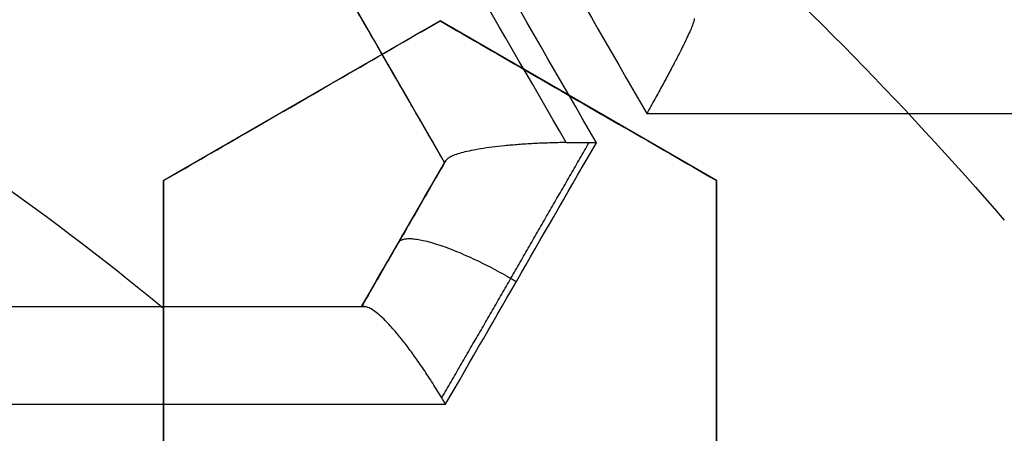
# Model space of a CAD drawing. Header units: centimetres. Extents: x -10 to 8.9, y -29.1 to -8.
# Tile 676 of 1035: x -6.404 to -6.3185, y -28.0234 to -27.9875. Entities that reach past the tile are written whole.
import ezdxf

# ---------------------------------------------------------------- set-up
doc = ezdxf.new("R2010")
doc.units = ezdxf.units.CM
doc.layers.add('Default', color=7, linetype='Continuous', true_color=0x000000)

msp = doc.modelspace()

# ---------------------------------------------------------------- linework, layer by layer
at = {"layer": 'Default'}
for p, q in [((-6.367099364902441, -27.99992408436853, -1.182769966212), (-6.399349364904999, -27.94406544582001, -1.182769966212)), ((-6.3675, -27.98762762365, 0.25319198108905), (-6.391499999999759, -28.00148403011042, 0.25319198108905)), ((-6.343500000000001, -28.00148403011, 0.24737258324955), (-6.36749999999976, -27.98762762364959, 0.24737258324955)), ((-6.379499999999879, -27.99455582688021, 0.2266041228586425), (-6.379499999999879, -27.99455582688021, 0.2798130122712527)), ((-6.35549999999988, -27.99455582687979, 0.220884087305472), (-6.35549999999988, -27.99455582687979, 0.2740929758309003)), ((-6.374316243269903, -28.01242408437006, -1.1852871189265), (-6.367099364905, -27.99992408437, -1.1852871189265)), ((-6.391500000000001, -28.00148403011, 0.26176733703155), (-6.391500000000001, -28.02919684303, 0.26176733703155)), ((-6.343500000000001, -28.02919684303, 0.24967041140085), (-6.343500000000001, -28.00148403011, 0.24967041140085)), ((-6.370664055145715, -28.00609830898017, -1.303947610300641), (-6.370664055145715, -28.00609830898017, -1.065)), ((-6.488882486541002, -28.01242408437, -1.1921608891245), (-6.37431624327, -28.01242408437, -1.1921608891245)), ((-6.391500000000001, -28.01534043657, 0.2352211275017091), (-6.391500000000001, -28.01534043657, 0.288430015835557)), ((-6.343500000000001, -28.01534043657, 0.2231336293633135), (-6.343500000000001, -28.01534043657, 0.2763425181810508))]:
    msp.add_line(p, q, dxfattribs=at)
at = {"layer": 'Default', "extrusion": (0, 0, -1)}
for centre, radius, start, end in [((6.550000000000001, -28.205, -0.45), 0.9, 90, 270), ((6.550000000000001, -28.205, 0.3399975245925), 0.8999999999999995, 90, 270), ((6.550000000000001, -28.205, 1.15), 0.8550000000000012, 90, 270), ((6.550000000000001, -28.205, 0.82), 0.8250000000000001, 0, 180), ((6.550000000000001, -28.205, 1.03), 0.82, 0, 180), ((6.550000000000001, -28.205, 1.005), 0.795, 0, 180), ((6.550000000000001, -28.205, 1.005), 0.7825000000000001, 0, 180), ((6.550000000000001, -28.205, 0.5348786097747), 0.7584500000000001, 90, 180), ((6.550000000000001, -28.205, 0.895), 0.7575000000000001, 0, 180), ((6.550000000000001, -28.205, -0.2075), 0.75, 0, 180), ((6.550000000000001, -28.205, -0.2075), 0.7025000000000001, 0, 180), ((6.550000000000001, -28.205, -0.1825), 0.6775000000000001, 0, 180), ((6.550000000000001, -28.205, -0.1725), 0.6774999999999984, 0, 180), ((6.550000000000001, -28.205, -0.2), 0.6725, 0, 180), ((6.550000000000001, -28.205, -0.1625), 0.6725, 0, 180), ((6.550000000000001, -28.205, -0.2), 0.6367740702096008, 0, 180), ((6.550000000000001, -28.205, -0.1809807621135), 0.6125, 0, 180), ((6.550000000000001, -28.205, -0.195), 0.6075000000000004, 0, 180), ((6.550000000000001, -28.205, -0.1625), 0.6075, 0, 180), ((6.550000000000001, -28.205, 1.24), 0.6075, 0, 180), ((6.550000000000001, -28.205, 1.220980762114), 0.6075, 0, 180), ((6.550000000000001, -28.205, -0.4), 0.5999999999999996, 90, 270), ((6.550000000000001, -28.205, -0.18660444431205), 0.5500000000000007, 0, 180), ((6.550000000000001, -28.205, -0.2670254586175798), 0.3059784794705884, 123.7515214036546, 139.1643482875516), ((6.550000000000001, -28.205, -0.2344415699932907), 0.2493117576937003, 110.5247689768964, 129.4752310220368)]:
    msp.add_arc(centre, radius, start, end, dxfattribs=at)
at = {"layer": 'Default'}
for centre, radius, start, end in [((-6.550000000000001, -28.205, -0.82), 0.8349999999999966, 270, 90), ((-6.550000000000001, -28.205, -1.13), 0.8349999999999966, 270, 90), ((-6.550000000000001, -28.205, -0.9750000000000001), 0.8350000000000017, 270, 90), ((-6.550000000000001, -28.205, -0.845), 0.8250000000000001, 0, 180), ((-6.550000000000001, -28.205, -0.8325), 0.8249999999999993, 0, 180), ((-6.550000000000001, -28.205, -0.87), 0.8, 0, 180), ((-6.550000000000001, -28.205, -0.87), 0.7825000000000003, 0, 180), ((-6.550000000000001, -28.205, 0.35), 0.775, 270, 90), ((-6.550000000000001, -28.205, -0.1486250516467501), 0.7749999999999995, 270, 90), ((-6.550000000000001, -28.205, -0.9800000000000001), 0.7575000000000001, 0, 180), ((-6.550000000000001, -28.205, -0.9375), 0.7575000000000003, 0, 180), ((-6.550000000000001, -28.205, -0.53), 0.75, 0, 180), ((-6.550000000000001, -28.205, -0.1612499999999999), 0.75, 0, 74.77009621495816), ((-6.550000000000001, -28.205, 0.1625), 0.6775000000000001, 0, 180), ((-6.550000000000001, -28.205, 0.18125), 0.6724999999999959, 0, 180), ((-6.550000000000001, -28.205, -1.21), 0.67, 0, 180), ((-6.550000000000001, -28.205, -1.24), 0.6400000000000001, 0, 180), ((-6.549999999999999, -28.205, 0.2), 0.6367740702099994, 0, 180), ((-6.550000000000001, -28.205, 0.1625), 0.6231698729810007, 0, 180), ((-6.550000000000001, -28.205, 0.17875), 0.6074999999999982, 0, 180), ((-6.550000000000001, -28.205, -1.230490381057), 0.6074999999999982, 0, 180), ((-6.550000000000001, -28.205, 0.45), 0.6000000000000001, 270, 90), ((-6.550000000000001, -28.205, 0.35), 0.6000000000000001, 270, 90), ((-6.550000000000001, -28.205, 0.195), 0.55, 0, 180), ((-6.550000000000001, -28.205, 0.1782088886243), 0.55, 0, 180)]:
    msp.add_arc(centre, radius, start, end, dxfattribs=at)
at = {"layer": 'Default', "extrusion": (-0.8660254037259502, -0.5000000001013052, 1.001897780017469e-09)}
msp.add_arc((21.15124651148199, -0.1450000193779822, 19.49671306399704), 1.16729391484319, 262.2337538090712, 266.0183891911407, dxfattribs=at)
at = {"layer": 'Default', "extrusion": (0.8660254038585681, 0.499999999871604, 9.432287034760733e-10)}
msp.add_arc((-21.15124651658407, -0.144999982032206, -19.50175507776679), 1.168484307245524, 273.9775480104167, 277.7582855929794, dxfattribs=at)
at = {"layer": 'Default', "extrusion": (0.8660252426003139, 0.5000002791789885, 3.312371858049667e-08)}
msp.add_arc((-21.15124016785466, -0.1449990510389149, -19.50403864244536), 1.168747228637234, 274.0418733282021, 277.6914964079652, dxfattribs=at)
at = {"layer": 'Default', "extrusion": (0.8660254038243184, 0.4999999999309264, 3.308344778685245e-10)}
msp.add_arc((-21.15124651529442, -0.1449999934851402, -19.51403183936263), 1.158746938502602, 274.2637666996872, 277.4702672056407, dxfattribs=at)
at = {"layer": 'Default', "extrusion": (0.8660254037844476, 0.4999999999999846, 0)}
msp.add_arc((-21.15124651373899, -0.145, -19.51403184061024), 1.158746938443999, 274.2637666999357, 275.3930190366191, dxfattribs=at)
at = {"layer": 'Default', "extrusion": (0, -1, 0)}
for centre, radius, start, end in [((-6.54999999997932, -0.1450000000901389, 27.99567974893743), 1.181602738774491, 279.7669417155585, 283.5645646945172), ((-6.548117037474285, -0.1449473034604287, 28.01242408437), 1.175682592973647, 272.8877720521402, 278.5136046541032), ((-6.550000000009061, -0.1449999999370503, 28.02088983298), 1.185792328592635, 272.6976113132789, 278.876902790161)]:
    msp.add_arc(centre, radius, start, end, dxfattribs=at)
at = {"layer": 'Default', "extrusion": (0.866025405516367, -0.4999999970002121, -1.538362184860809e-08)}
msp.add_arc((-27.70124654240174, -0.1449998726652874, 8.496445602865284), 1.198160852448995, 282.0891616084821, 283.3736015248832, dxfattribs=at)
at = {"layer": 'Default', "extrusion": (0.8660254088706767, -0.4999999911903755, -4.487850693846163e-08)}
msp.add_arc((-27.70124659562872, -0.1449996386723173, 8.485892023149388), 1.18817616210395, 282.3740364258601, 283.09626602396, dxfattribs=at)
at = {"layer": 'Default'}
for points, degree in [([(-6.550000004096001, -27.30500495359, -1.129995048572), (-6.537465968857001, -27.30500495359, -1.129995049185), (-6.512386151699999, -27.30552127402, -1.129973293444), (-6.474783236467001, -27.3078854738, -1.129982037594), (-6.437304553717, -27.31181799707, -1.129979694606), (-6.399970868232, -27.3173257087, -1.129980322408), (-6.362926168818, -27.32438806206, -1.129980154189), (-6.326197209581, -27.3329983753, -1.129980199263), (-6.289861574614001, -27.34314050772, -1.129980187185), (-6.254013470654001, -27.35478489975, -1.129980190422), (-6.218660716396, -27.36792869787, -1.129980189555), (-6.183898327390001, -27.38253814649, -1.129980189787), (-6.149770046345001, -27.39859430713, -1.129980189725), (-6.116350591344, -27.41606289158, -1.129980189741), (-6.083707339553, -27.43490588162, -1.129980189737), (-6.051859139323, -27.45511347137, -1.129980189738), (-6.020892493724, -27.47663251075, -1.129980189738), (-5.990848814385, -27.49943348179, -1.129980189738), (-5.961791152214, -27.52346942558, -1.129980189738), (-5.933780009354, -27.54868705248, -1.129980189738), (-5.906829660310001, -27.5750745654, -1.129980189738), (-5.881013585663, -27.60256235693, -1.129980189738), (-5.856368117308, -27.63111066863, -1.129980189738), (-5.832942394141, -27.66066372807, -1.129980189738), (-5.810787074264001, -27.69115373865, -1.129980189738), (-5.789912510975, -27.72256746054, -1.129980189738), (-5.770375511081, -27.75482271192, -1.129980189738), (-5.752204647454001, -27.78787084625, -1.129980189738), (-5.735435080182, -27.8216495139, -1.129980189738), (-5.720103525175, -27.8560794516, -1.129980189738), (-5.706216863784, -27.89114626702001, -1.129980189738), (-5.693813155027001, -27.92675906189, -1.129980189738), (-5.682910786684, -27.96286272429, -1.129980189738), (-5.673530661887, -27.99939085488, -1.129980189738), (-5.665692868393, -28.03625586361, -1.129980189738), (-5.659400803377, -28.07344306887, -1.129980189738), (-5.654672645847, -28.11085723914, -1.129980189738), (-5.651515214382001, -28.14843802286, -1.129980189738), (-5.649934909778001, -28.18611932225, -1.129980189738), (-5.649933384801, -28.22380820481, -1.129980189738), (-5.65151069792, -28.26149020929, -1.129980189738), (-5.654665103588, -28.29907102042, -1.129980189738), (-5.659390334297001, -28.33648606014, -1.129980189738), (-5.665679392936, -28.37367347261, -1.129980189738), (-5.673514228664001, -28.41053911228, -1.129980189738), (-5.68289159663, -28.447068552, -1.129980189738), (-5.693791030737, -28.48317285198, -1.129980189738), (-5.706192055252, -28.51878703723, -1.129980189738), (-5.720075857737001, -28.5538547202, -1.129980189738), (-5.735404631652, -28.58828579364, -1.129980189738), (-5.752171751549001, -28.62206623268, -1.129980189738), (-5.770339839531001, -28.65511550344, -1.129980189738), (-5.78987442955, -28.68737253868, -1.129980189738), (-5.810746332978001, -28.71878763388, -1.129980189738), (-5.832899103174, -28.74927924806, -1.129980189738), (-5.85632282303, -28.77883458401, -1.129980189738), (-5.880965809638, -28.80738458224, -1.129980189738), (-5.906779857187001, -28.83487458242, -1.129980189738), (-5.933727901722, -28.86126400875, -1.129980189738), (-5.961736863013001, -28.88648372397, -1.129980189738), (-5.990793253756, -28.9105224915, -1.129980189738), (-6.020835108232, -28.93332580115, -1.129980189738), (-6.051800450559, -28.95484754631, -1.129980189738), (-6.083647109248, -28.97505764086, -1.129980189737), (-6.116288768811, -28.99390313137, -1.129980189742), (-6.149707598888, -29.01137470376, -1.129980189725), (-6.183834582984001, -29.02743347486, -1.129980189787), (-6.218595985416, -29.04204567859, -1.129980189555), (-6.253947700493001, -29.05519220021, -1.129980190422), (-6.289795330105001, -29.06683951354, -1.129980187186), (-6.326131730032, -29.07698483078, -1.129980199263), (-6.36285948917, -29.08559773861, -1.12998015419), (-6.399900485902, -29.09266234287, -1.129980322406), (-6.437231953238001, -29.0981728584, -1.129979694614), (-6.47471667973, -29.10210911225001, -1.129982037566), (-6.512339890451, -29.1044772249, -1.129973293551), (-6.537448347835, -29.10499504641, -1.129995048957), (-6.549999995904, -29.10499504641, -1.129995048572)], 3), ([(-6.550000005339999, -27.32500645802, -1.149993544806), (-6.537651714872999, -27.32500645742, -1.149993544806), (-6.512986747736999, -27.32554459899, -1.150002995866), (-6.476051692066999, -27.32787036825, -1.14999919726), (-6.439276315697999, -27.33175223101, -1.150000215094), (-6.402654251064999, -27.33717969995, -1.149999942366), (-6.366301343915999, -27.34414129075, -1.150000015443), (-6.330232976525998, -27.35263500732, -1.149999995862), (-6.294592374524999, -27.36262965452, -1.150000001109), (-6.259531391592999, -27.37406902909, -1.149999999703), (-6.225026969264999, -27.3869473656, -1.15000000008), (-6.191106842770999, -27.40125022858, -1.149999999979), (-6.157777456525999, -27.41697696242, -1.150000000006), (-6.125134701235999, -27.43408646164, -1.149999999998), (-6.093256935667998, -27.45253472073, -1.15), (-6.062162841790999, -27.47231088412, -1.15), (-6.031930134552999, -27.49336665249, -1.15), (-6.002594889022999, -27.51567691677, -1.15), (-5.974227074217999, -27.53918966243, -1.15), (-5.946891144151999, -27.56384678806, -1.15), (-5.920598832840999, -27.58963664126, -1.15), (-5.895416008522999, -27.61649551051, -1.15), (-5.871372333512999, -27.64439091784, -1.15), (-5.848517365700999, -27.67326728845, -1.15), (-5.826900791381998, -27.7030584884, -1.15), (-5.806533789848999, -27.73375047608, -1.15), (-5.787472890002, -27.76526110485, -1.15), (-5.76974489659, -27.79754437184, -1.15), (-5.753383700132, -27.83054026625, -1.15), (-5.738424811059, -27.86417236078, -1.15), (-5.724875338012, -27.89842624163, -1.15), (-5.71277321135, -27.93321101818, -1.15), (-5.702135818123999, -27.96847408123, -1.15), (-5.692983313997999, -28.00415159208, -1.15), (-5.68533537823, -28.04015809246, -1.15), (-5.679195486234, -28.07647885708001, -1.15), (-5.674581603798, -28.11301879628, -1.15), (-5.67150000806, -28.14971971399, -1.15), (-5.669956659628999, -28.18652113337, -1.15), (-5.669953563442, -28.22333487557, -1.15), (-5.671491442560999, -28.26014682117, -1.15), (-5.674568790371, -28.29686076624, -1.15), (-5.679179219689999, -28.33341174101, -1.15), (-5.685316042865, -28.36974098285, -1.15), (-5.692961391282, -28.40575529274, -1.15), (-5.702112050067, -28.44144108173, -1.15), (-5.712748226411, -28.47671239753, -1.15), (-5.724850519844, -28.511507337, -1.15), (-5.738400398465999, -28.54576972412, -1.15), (-5.753358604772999, -28.57940639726, -1.15), (-5.769717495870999, -28.61240308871, -1.15), (-5.787441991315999, -28.6446852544, -1.15), (-5.806500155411, -28.6761964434, -1.15), (-5.826864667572, -28.70688945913, -1.15), (-5.848479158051, -28.73668231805, -1.15), (-5.871332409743, -28.76556074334, -1.15), (-5.895372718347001, -28.79345624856, -1.15), (-5.920549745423, -28.82031302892, -1.15), (-5.946837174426, -28.84610244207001, -1.15), (-5.974176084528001, -28.8707665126, -1.15), (-6.002558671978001, -28.89429476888, -1.15), (-6.031913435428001, -28.9166216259, -1.15), (-6.062165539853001, -28.9376912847, -1.15), (-6.093277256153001, -28.95747792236, -1.15), (-6.125171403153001, -28.97593404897, -1.149999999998), (-6.157830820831, -28.99304986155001, -1.150000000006), (-6.191177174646, -29.0087814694, -1.149999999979), (-6.225118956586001, -29.02308952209, -1.15000000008), (-6.25964571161, -29.03597120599, -1.149999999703), (-6.294721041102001, -29.04740944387, -1.150000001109), (-6.330363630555, -29.05739860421, -1.149999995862), (-6.366429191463, -29.06588597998, -1.150000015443), (-6.40278818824, -29.07284313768, -1.149999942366), (-6.439415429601, -29.07826537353, -1.150000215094), (-6.476180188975, -29.08214014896, -1.14999919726), (-6.513077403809, -29.08445837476, -1.150002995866), (-6.537686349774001, -29.08499354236, -1.149993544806), (-6.54999999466, -29.08499354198, -1.149993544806)], 3), ([(-6.549999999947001, -27.42838343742, -0.7616165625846), (-6.538747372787, -27.42824483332, -0.7617551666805), (-6.516204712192, -27.42845367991, -0.7620351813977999), (-6.482313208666, -27.43024072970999, -0.7624632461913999), (-6.448493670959, -27.43350371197, -0.7628974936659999), (-6.414786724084, -27.43824561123, -0.763337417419), (-6.381352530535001, -27.44444544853, -0.7637809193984), (-6.348201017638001, -27.45209983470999, -0.7642278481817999), (-6.315445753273, -27.46118216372, -0.764676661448), (-6.283108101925, -27.47168408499, -0.7651270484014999), (-6.251249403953, -27.48358745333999, -0.7655781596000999), (-6.219910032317, -27.49687984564, -0.766029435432), (-6.189177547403, -27.51152847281, -0.7664796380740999), (-6.159225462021, -27.52744172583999, -0.7669261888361), (-6.130017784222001, -27.54461827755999, -0.7673695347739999), (-6.101215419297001, -27.56329288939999, -0.7678150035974), (-6.073286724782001, -27.58321536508, -0.7682556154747), (-6.047409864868, -27.60344005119, -0.7686723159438), (-6.024707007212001, -27.6227118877, -0.7690451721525), (-6.004504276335, -27.64114310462, -0.7693833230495), (-5.984998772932, -27.66020157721, -0.7697151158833), (-5.965776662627, -27.68034635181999, -0.7700594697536), (-5.947249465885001, -27.70119728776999, -0.7704083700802), (-5.929608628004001, -27.72252886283, -0.7707584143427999), (-5.913139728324, -27.74390244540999, -0.7711027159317), (-5.896745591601, -27.76673460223, -0.7714641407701), (-5.879471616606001, -27.79280128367, -0.7718690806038), (-5.862185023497, -27.82140181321, -0.7723044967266), (-5.845650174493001, -27.85166194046, -0.7727558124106), (-5.830525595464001, -27.88248582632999, -0.7732063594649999), (-5.816816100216, -27.91378163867, -0.7736550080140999), (-5.804432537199, -27.94575507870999, -0.7741047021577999), (-5.793443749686, -27.97826360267, -0.7745533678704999), (-5.783885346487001, -28.01119863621, -0.7749995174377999), (-5.775776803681, -28.04447658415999, -0.7754420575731), (-5.769121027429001, -28.07806966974, -0.7758806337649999), (-5.763924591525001, -28.11195605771, -0.7763150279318), (-5.760204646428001, -28.14606329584, -0.7767440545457), (-5.75797080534, -28.18027120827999, -0.7771671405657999), (-5.757226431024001, -28.21470555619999, -0.7775824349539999), (-5.757979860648, -28.24925848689, -0.7780047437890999), (-5.760231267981, -28.28374168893, -0.7784336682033), (-5.763975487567, -28.31808767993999, -0.7788678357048), (-5.769197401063, -28.35219385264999, -0.7793060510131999), (-5.775894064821, -28.38605939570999, -0.7797482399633), (-5.784064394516, -28.41964983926, -0.7801939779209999), (-5.793686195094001, -28.45285785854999, -0.7806418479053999), (-5.804730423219, -28.48558927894, -0.781090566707), (-5.817164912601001, -28.51776854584, -0.7815390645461), (-5.830995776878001, -28.54941158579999, -0.7819875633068), (-5.846175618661, -28.5804064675, -0.7824344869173), (-5.862691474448, -28.61072888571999, -0.7828794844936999), (-5.880499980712, -28.64029706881, -0.7833213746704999), (-5.899571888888, -28.66906635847, -0.7837594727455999), (-5.91989141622, -28.69700629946, -0.7841934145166), (-5.941356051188, -28.72398166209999, -0.7846208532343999), (-5.963982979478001, -28.75002327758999, -0.7850431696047), (-5.987781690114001, -28.77512537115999, -0.7854569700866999), (-6.012782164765, -28.7993101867, -0.7858765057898), (-6.03884161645, -28.82242111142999, -0.7863039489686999), (-6.065837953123, -28.84435183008, -0.786736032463), (-6.093752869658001, -28.86509285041, -0.7871728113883), (-6.122529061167, -28.88460275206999, -0.7876132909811), (-6.15214747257, -28.90286625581, -0.7880571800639), (-6.18250003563, -28.91981717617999, -0.7885028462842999), (-6.213581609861, -28.93545322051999, -0.7889502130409), (-6.245293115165, -28.94972306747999, -0.7893978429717), (-6.277594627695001, -28.96261096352, -0.7898451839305), (-6.310433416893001, -28.97409375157, -0.790291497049), (-6.343717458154, -28.98414082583, -0.7907355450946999), (-6.377431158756, -28.99274659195, -0.7911771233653), (-6.411455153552, -28.99988067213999, -0.7916146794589), (-6.445763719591, -29.00553981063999, -0.7920479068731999), (-6.480290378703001, -29.00971218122, -0.7924759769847), (-6.515041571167, -29.01239375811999, -0.7928989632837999), (-6.538334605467, -29.01317723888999, -0.7931772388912), (-6.549999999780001, -29.01331529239, -0.7933152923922)], 3), ([(-6.550000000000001, -28.98, -0.6472501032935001), (-6.538733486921, -28.98, -0.6470307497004), (-6.516189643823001, -28.97950872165, -0.6465878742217), (-6.482389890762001, -28.97729300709, -0.6459119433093), (-6.448718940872, -28.97360204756, -0.6452266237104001), (-6.415286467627, -28.96845141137, -0.6445341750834), (-6.382136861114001, -28.9618541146, -0.6438355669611), (-6.349274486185, -28.95380935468, -0.6431308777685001), (-6.316821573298, -28.94434696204, -0.6424227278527), (-6.284787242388, -28.93346993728, -0.6417113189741), (-6.253280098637, -28.92121449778, -0.6409990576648), (-6.222324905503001, -28.90759197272, -0.6402865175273), (-6.191987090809, -28.89262837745, -0.6395751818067), (-6.162348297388, -28.87636610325, -0.6388669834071), (-6.133423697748, -28.85881215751, -0.6381622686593), (-6.1053183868, -28.84003103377, -0.6374636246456), (-6.07803369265, -28.82002363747, -0.6367710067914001), (-6.051669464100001, -28.7988625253, -0.6360872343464), (-6.026237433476, -28.77655854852, -0.6354115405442), (-6.001809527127, -28.75317251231, -0.6347498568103), (-5.978430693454, -28.72875070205, -0.6340883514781), (-5.956125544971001, -28.70331637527, -0.6334126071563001), (-5.934966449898, -28.67695331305, -0.6327288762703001), (-5.914960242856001, -28.6496691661, -0.6320362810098), (-5.896181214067, -28.62156563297, -0.6313376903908), (-5.878632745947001, -28.59264971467, -0.6306331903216), (-5.862367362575, -28.56300470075, -0.6299248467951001), (-5.847408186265, -28.53267528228, -0.629213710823), (-5.833784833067, -28.50171815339, -0.6285011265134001), (-5.821532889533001, -28.47022030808, -0.6277890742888), (-5.8106490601, -28.43816826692, -0.6270772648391), (-5.801170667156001, -28.40565376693, -0.6263677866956), (-5.793124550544, -28.37276766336, -0.6256626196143), (-5.786530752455, -28.33961176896, -0.6249639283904), (-5.78138744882, -28.30619858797, -0.6242718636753), (-5.777701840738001, -28.27254822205, -0.6235871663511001), (-5.775489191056, -28.23876096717, -0.6229108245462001), (-5.774754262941, -28.20494234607, -0.6222489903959), (-5.775493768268, -28.17114853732, -0.6215875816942), (-5.777706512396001, -28.13740264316, -0.6209120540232), (-5.781393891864, -28.10374893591, -0.6202272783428), (-5.786546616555, -28.07029563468, -0.6195343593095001), (-5.793145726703, -28.0371388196, -0.6188356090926), (-5.801183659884, -28.00430073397, -0.6181314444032), (-5.810652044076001, -27.97182316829, -0.6174227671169), (-5.821536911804, -27.93976765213, -0.6167108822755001), (-5.833799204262, -27.90824671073, -0.6159982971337), (-5.847421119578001, -27.87729763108, -0.615285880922), (-5.862376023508, -27.84697847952, -0.6145749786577), (-5.878652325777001, -27.8173156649, -0.613866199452), (-5.896211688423, -27.78838626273, -0.6131613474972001), (-5.914995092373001, -27.76028113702, -0.6124626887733), (-5.934999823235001, -27.73300334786, -0.6117702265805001), (-5.956160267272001, -27.70664206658, -0.6110865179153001), (-5.978475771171, -27.68119987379, -0.6104105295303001), (-6.001860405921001, -27.6567765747, -0.6097489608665), (-6.026289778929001, -27.63339360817, -0.6090872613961), (-6.051718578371, -27.61109628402, -0.6084116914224), (-6.078088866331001, -27.58993391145, -0.6077277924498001), (-6.105377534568, -27.56992754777, -0.6070351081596), (-6.133484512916, -27.55114909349, -0.6063364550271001), (-6.162412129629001, -27.53359698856, -0.6056316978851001), (-6.192055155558, -27.51733618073, -0.6049234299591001), (-6.222391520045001, -27.50237706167, -0.6042121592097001), (-6.253344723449, -27.48875867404, -0.6034996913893), (-6.284863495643, -27.47650207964, -0.6027871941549), (-6.316910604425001, -27.46562484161, -0.6020755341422), (-6.349366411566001, -27.45616608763, -0.6013673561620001), (-6.382222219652, -27.44812703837, -0.6006628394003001), (-6.415376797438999, -27.44153241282, -0.5999641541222), (-6.448824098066, -27.43638416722, -0.5992714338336), (-6.482460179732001, -27.43270175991, -0.5985868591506), (-6.516196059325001, -27.43049163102, -0.5979122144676), (-6.538732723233, -27.43, -0.5974694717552), (-6.550000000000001, -27.43, -0.5972501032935)], 3), ([(-6.367099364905, -27.99992408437, -1.065), (-6.383224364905, -27.971994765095, -1.065), (-6.399349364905, -27.94406544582, -1.065)], 2), ([(-6.345438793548, -27.98744129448, -1.29935766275), (-6.345426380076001, -27.98746279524, -1.299727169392), (-6.345424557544, -27.98754633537, -1.300475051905), (-6.345496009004, -27.98780114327, -1.301614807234), (-6.345642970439, -27.9881839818, -1.302740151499), (-6.345868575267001, -27.98870018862, -1.303850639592), (-6.346175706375, -27.98935268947, -1.304928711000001), (-6.346560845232, -27.99013216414, -1.305946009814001), (-6.3470285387, -27.99104580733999, -1.306897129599), (-6.347570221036, -27.99207489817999, -1.307747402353), (-6.348173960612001, -27.99319622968, -1.308473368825), (-6.348838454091, -27.99440653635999, -1.309066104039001), (-6.349309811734, -27.99525015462, -1.309357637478), (-6.349551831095, -27.99567974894, -1.309476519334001)], 3), ([(-6.391500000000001, -28.00148403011, 0.2312955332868), (-6.38907652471, -28.000084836, 0.2303517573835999), (-6.384067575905, -27.99719291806, 0.2283964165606), (-6.376088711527, -27.99258631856, 0.2252667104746), (-6.370419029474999, -27.9893129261, 0.223032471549), (-6.3675, -27.98762762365, 0.2218795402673)], 3), ([(-6.391500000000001, -28.00148403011, 0.2845044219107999), (-6.389078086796, -28.00008573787, 0.283561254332), (-6.384071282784, -27.99719505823, 0.2816067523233), (-6.376097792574, -27.99259156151, 0.2784791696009), (-6.370422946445, -27.98931518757, 0.2762429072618), (-6.3675, -27.98762762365, 0.2750884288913)], 3), ([(-6.3675, -27.98762762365, 0.2218795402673), (-6.364829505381, -27.98916943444, 0.2216843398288), (-6.359491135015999, -27.992251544, 0.2212586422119), (-6.351493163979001, -27.99686917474, 0.220516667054), (-6.346163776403, -27.99994609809, 0.21995435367), (-6.343500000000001, -28.00148403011, 0.2196567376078)], 3), ([(-6.3675, -27.98762762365, 0.2218795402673), (-6.3675, -27.98762762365, 0.2484839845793), (-6.3675, -27.98762762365, 0.2750884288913)], 2), ([(-6.3675, -27.98762762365, 0.2750884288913), (-6.364828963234, -27.98916974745, 0.2748931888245), (-6.359489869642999, -27.99225227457, 0.2744674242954), (-6.351491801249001, -27.99686996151, 0.273725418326), (-6.346163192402, -27.99994643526, 0.2731631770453), (-6.343500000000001, -28.00148403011, 0.2728656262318)], 3), ([(-6.356553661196, -27.99818971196, -1.310840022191), (-6.357042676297, -27.99819617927, -1.31082314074), (-6.358005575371, -27.99821842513, -1.310735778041), (-6.359393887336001, -27.99827832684, -1.310451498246), (-6.360691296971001, -27.99836172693, -1.310029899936), (-6.361895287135, -27.99846667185, -1.309482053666), (-6.362995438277, -27.99859138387, -1.308817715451), (-6.363965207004, -27.99873111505, -1.308062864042), (-6.364808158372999, -27.99888401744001, -1.307228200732), (-6.365523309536, -27.99904867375, -1.306321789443), (-6.36610003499, -27.99922063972, -1.305368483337), (-6.366545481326, -27.99939964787, -1.304370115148), (-6.366858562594, -27.99958497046, -1.303330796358), (-6.366975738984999, -27.99970995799, -1.302626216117), (-6.367011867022, -27.99977253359, -1.30227259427)], 3), ([(-6.356553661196, -27.99818971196, -1.310840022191), (-6.35633257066, -27.998186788, -1.310847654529), (-6.35588885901, -27.99818286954, -1.310851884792), (-6.355219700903, -27.99818284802, -1.310824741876), (-6.354773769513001, -27.99818676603, -1.310784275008), (-6.354551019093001, -27.99818971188, -1.310758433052)], 3), ([(-6.354551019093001, -27.99818971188, -1.310758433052), (-6.354480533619, -27.99819064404, -1.310750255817), (-6.354339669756, -27.99819270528, -1.310732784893), (-6.354128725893, -27.99819638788, -1.310703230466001), (-6.353988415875, -27.99819923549, -1.310681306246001), (-6.353918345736, -27.99820075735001, -1.310669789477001)], 3), ([(-6.367099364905, -27.99992408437, -1.065), (-6.3707078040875, -28.00617408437, -1.065), (-6.37431624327, -28.01242408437, -1.065)], 2), ([(-6.367011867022, -27.99977253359, -1.30227259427), (-6.367031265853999, -27.99980613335, -1.302082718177), (-6.367063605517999, -27.99986214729, -1.301701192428), (-6.367092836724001, -27.99991277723, -1.301122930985), (-6.367099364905, -27.99992408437, -1.300734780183), (-6.367099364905, -27.99992408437, -1.300539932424)], 3), ([(-6.367099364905, -27.99992408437, -1.300539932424), (-6.367099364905, -27.99992408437, -1.182769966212), (-6.367099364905, -27.99992408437, -1.065)], 2), ([(-6.391500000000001, -28.00148403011, 0.2845044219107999), (-6.391500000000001, -28.00148403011, 0.2578999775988), (-6.391500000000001, -28.00148403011, 0.2312955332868)], 2), ([(-6.391500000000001, -28.02919684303, 0.2390302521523), (-6.391500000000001, -28.0263040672, 0.2382482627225), (-6.391500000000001, -28.02039448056, 0.2366333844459), (-6.391500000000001, -28.01119183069, 0.234065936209), (-6.391500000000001, -28.00476483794, 0.2322376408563), (-6.391500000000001, -28.00148403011, 0.2312955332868)], 3), ([(-6.391500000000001, -28.02919684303, 0.2922391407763), (-6.391500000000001, -28.02629819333, 0.2914555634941), (-6.391500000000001, -28.02038078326, 0.2898385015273), (-6.391500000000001, -28.01117739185, 0.2872707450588), (-6.391500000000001, -28.00475865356, 0.2854447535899), (-6.391500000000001, -28.00148403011, 0.2845044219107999)], 3), ([(-6.343500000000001, -28.00148403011, 0.2728656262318), (-6.343500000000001, -28.00148403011, 0.2462611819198), (-6.343500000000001, -28.00148403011, 0.2196567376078)], 2), ([(-6.343500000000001, -28.00148403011, 0.2196567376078), (-6.343500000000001, -28.0046823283, 0.2204738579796), (-6.343500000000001, -28.01099932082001, 0.2220681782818), (-6.343500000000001, -28.02021538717, 0.2243354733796), (-6.343500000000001, -28.02622732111, 0.2257745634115), (-6.343500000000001, -28.02919684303, 0.2264751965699)], 3), ([(-6.343500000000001, -28.00148403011, 0.2728656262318), (-6.343500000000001, -28.00468696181, 0.2736839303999), (-6.343500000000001, -28.01101014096, 0.2752797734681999), (-6.343500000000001, -28.02022578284, 0.2775468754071), (-6.343500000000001, -28.02623178, 0.2789845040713), (-6.343500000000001, -28.02919684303, 0.2796840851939)], 3), ([(-6.488882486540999, -28.01242408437, -1.065), (-6.4315993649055, -28.01242408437, -1.065), (-6.37431624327, -28.01242408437, -1.065)], 2), ([(-6.37431624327, -28.01242408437, -1.065), (-6.37431624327, -28.01242408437, -1.1852871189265), (-6.37431624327, -28.01242408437, -1.305574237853)], 2), ([(-6.374063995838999, -28.01242408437, -1.307674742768), (-6.374119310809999, -28.01242408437, -1.307450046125), (-6.37421208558, -28.01242408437, -1.306994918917), (-6.374296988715, -28.01242408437, -1.30629367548), (-6.37431624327, -28.01242408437, -1.305815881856), (-6.37431624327, -28.01242408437, -1.305574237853)], 3), ([(-6.367342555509, -28.02034530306, -1.316538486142), (-6.367605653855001, -28.01990908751, -1.31648568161), (-6.368135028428, -28.01905553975, -1.316323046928), (-6.368932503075, -28.01784029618, -1.315913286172), (-6.369707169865, -28.01672735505, -1.315357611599), (-6.37045713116, -28.01571636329, -1.314664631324), (-6.371164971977, -28.01482923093, -1.31385416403), (-6.371813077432, -28.01408310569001, -1.312957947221), (-6.372405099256, -28.01346961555, -1.311980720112), (-6.372928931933, -28.01299818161, -1.310949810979), (-6.373382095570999, -28.01266547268, -1.309883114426), (-6.373767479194, -28.01246662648, -1.308780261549), (-6.373973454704, -28.01242408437, -1.30804253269), (-6.374063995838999, -28.01242408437, -1.307674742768)], 3), ([(-6.367017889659, -28.02088983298, -1.316589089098), (-6.367053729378, -28.02082902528, -1.316585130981), (-6.367125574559, -28.02070759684, -1.316576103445), (-6.367233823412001, -28.02052604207, -1.316559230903), (-6.367306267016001, -28.02040546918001, -1.316545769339), (-6.367342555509, -28.02034530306, -1.316538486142)], 3)]:
    msp.add_open_spline(points, degree=degree, dxfattribs=at)
for points, knots in [([(-5.978187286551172, -27.65671795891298, -0.8200013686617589), (-5.982028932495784, -27.65271221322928, -0.8198943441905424), (-6.0036866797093, -27.63059904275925, -0.8192981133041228), (-6.045434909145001, -27.592650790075, -0.8182125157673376), (-6.107814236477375, -27.54614199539, -0.81665422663), (-6.1750504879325, -27.505673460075, -0.8150551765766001), (-6.246341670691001, -27.47188979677, -0.8134306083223), (-6.320641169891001, -27.445368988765, -0.8118060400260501), (-6.396800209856, -27.42644239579, -0.8102069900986), (-6.473795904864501, -27.415221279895, -0.8086487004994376), (-6.550005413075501, -27.41158862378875, -0.8071806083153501), (-6.626214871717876, -27.415222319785, -0.8057125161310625), (-6.703210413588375, -27.42644448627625, -0.8041542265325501), (-6.779369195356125, -27.44537211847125, -0.8025551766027), (-6.853668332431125, -27.4718939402, -0.8009306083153), (-6.924959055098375, -27.50567857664, -0.7993060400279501), (-6.992194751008, -27.54614802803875, -0.7977069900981), (-7.054573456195, -27.59265767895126, -0.79614870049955), (-7.111030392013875, -27.64397726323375, -0.7946806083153), (-7.1623492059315, -27.700434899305, -0.7932125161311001), (-7.2088580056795, -27.762814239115, -0.7916542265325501), (-7.249326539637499, -27.83005048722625, -0.7900551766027), (-7.2831102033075, -27.90134167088, -0.7884306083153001), (-7.309631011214, -27.97564116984, -0.78680604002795), (-7.328557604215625, -28.05180020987, -0.7852069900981), (-7.339778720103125, -28.12879590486, -0.78364870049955), (-7.343411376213, -28.205005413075, -0.7821806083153), (-7.339777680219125, -28.28121487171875, -0.7807125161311), (-7.328555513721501, -28.358210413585, -0.77915422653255), (-7.314570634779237, -28.41448112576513, -0.7779727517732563), (-7.305021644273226, -28.4449068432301, -0.7773179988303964), (-7.303262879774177, -28.4503068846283, -0.7772012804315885)], [9.275203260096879, 9.275203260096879, 9.275203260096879, 9.275203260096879, 9.451340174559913, 10.25789556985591, 11.0644509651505, 11.8710063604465, 12.67756175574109, 13.48411715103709, 14.29067254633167, 15.09722794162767, 15.90378333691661, 16.71033873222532, 17.5168941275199, 18.32344952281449, 19.13000491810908, 19.93656031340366, 20.74311570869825, 21.54967110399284, 22.35622649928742, 23.16278189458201, 23.9693372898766, 24.77589268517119, 25.58244808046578, 26.38900347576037, 27.19555887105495, 28.00211426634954, 28.80866966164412, 29.61522505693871, 30.4217804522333, 31.228335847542, 31.40302071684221, 31.40302071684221, 31.40302071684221, 31.40302071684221]), ([(-6.550000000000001, -27.43, -0.662549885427), (-6.538709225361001, -27.43, -0.662769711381), (-6.516127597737, -27.43049355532, -0.6632133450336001), (-6.48231956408, -27.43271317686, -0.663889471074), (-6.448640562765, -27.43640787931, -0.6645749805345), (-6.415154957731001, -27.4415706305, -0.6652685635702), (-6.381926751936, -27.44819158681, -0.6659688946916), (-6.349019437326, -27.45625811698, -0.6666746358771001), (-6.316495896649, -27.46575482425, -0.6673844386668), (-6.28441829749, -27.47666356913, -0.6680969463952), (-6.252847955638, -27.48896350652, -0.6688107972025), (-6.221845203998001, -27.50263113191, -0.6695246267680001), (-6.191469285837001, -27.51764032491, -0.6702370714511), (-6.161778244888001, -27.53396239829, -0.6709467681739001), (-6.132828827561, -27.55156614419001, -0.6716523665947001), (-6.104676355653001, -27.57041790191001, -0.6723524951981), (-6.077374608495, -27.59048163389, -0.6730459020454), (-6.050975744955, -27.61171897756, -0.6737309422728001), (-6.025530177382, -27.6340893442, -0.6744075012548), (-6.00108657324, -27.65754989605, -0.6750698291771), (-5.977691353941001, -27.68205603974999, -0.6757333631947), (-5.955388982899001, -27.7075612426, -0.6764104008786), (-5.934222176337, -27.73401671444, -0.6770960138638), (-5.914231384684, -27.76137194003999, -0.6777898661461), (-5.895454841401, -27.78957464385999, -0.6784903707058), (-5.877928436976, -27.81857095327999, -0.6791962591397), (-5.861685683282, -27.84830545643, -0.6799061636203), (-5.846757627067, -27.87872134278, -0.6806187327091), (-5.833172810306, -27.90976047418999, -0.681332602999), (-5.820957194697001, -27.94136353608, -0.6820464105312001), (-5.810134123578, -27.97347013, -0.6827587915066), (-5.800724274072, -28.00601889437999, -0.6834683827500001), (-5.79274561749, -28.0389476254, -0.6841738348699), (-5.786213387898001, -28.07219337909, -0.6848737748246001), (-5.781140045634, -28.10569263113, -0.6855669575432), (-5.777535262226, -28.13938134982, -0.6862517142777), (-5.775449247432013, -28.17250677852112, -0.6869142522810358), (-5.77500000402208, -28.19439879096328, -0.6873422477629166), (-5.77500000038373, -28.205, -0.6875496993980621)], [-47.44373584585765, -47.44373584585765, -47.44373584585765, -47.44373584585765, -47.10485201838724, -46.76596819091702, -46.42708436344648, -46.08820053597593, -45.74931670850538, -45.41043288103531, -45.07154905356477, -44.73266522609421, -44.39378139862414, -44.0548975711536, -43.71601374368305, -43.3771299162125, -43.03824608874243, -42.69936226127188, -42.36047843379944, -42.02159460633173, -41.68271077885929, -41.34382695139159, -41.00494312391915, -40.66605929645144, -40.327175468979, -39.98829164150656, -39.64940781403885, -39.31052398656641, -38.97164015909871, -38.63275633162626, -38.29387250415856, -37.95498867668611, -37.61610484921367, -37.27722102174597, -36.93833719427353, -36.59945336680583, -36.26056953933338, -35.92168571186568, -35.58280188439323, -35.26461552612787, -35.26461552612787, -35.26461552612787, -35.26461552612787]), ([(-5.775000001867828, -28.205, -0.722249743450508), (-5.77500000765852, -28.19538759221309, -0.7220617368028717), (-5.775389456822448, -28.17445613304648, -0.7216529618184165), (-5.777295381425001, -28.142253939, -0.7210097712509), (-5.780785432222, -28.10846788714, -0.7203240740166), (-5.785752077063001, -28.07486692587, -0.7196297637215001), (-5.792185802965, -28.0415155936, -0.7189285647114), (-5.800074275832, -28.00847794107, -0.7182217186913), (-5.809402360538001, -27.97581743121, -0.7175106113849), (-5.820152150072, -27.94359680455, -0.7167966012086), (-5.832303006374, -27.91187794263, -0.7160810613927), (-5.845831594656, -27.88072176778, -0.7153653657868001), (-5.860711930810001, -27.85018811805, -0.7146508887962), (-5.8769154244, -27.82033564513, -0.7139390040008), (-5.89441094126, -27.79122168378, -0.7132310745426), (-5.913164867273, -27.76290213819, -0.7125284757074), (-5.933141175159, -27.7354313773, -0.7118324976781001), (-5.954301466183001, -27.70886216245, -0.7111446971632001), (-5.976605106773, -27.68324547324, -0.7104655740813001), (-6.000009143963, -27.65863058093, -0.7097994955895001), (-6.024468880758, -27.63506444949, -0.7091363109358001), (-6.049937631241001, -27.61259209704, -0.7084583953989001), (-6.07636645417, -27.59125675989, -0.7077720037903), (-6.103704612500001, -27.57109943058, -0.7070771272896), (-6.131899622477, -27.55215883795, -0.7063754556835), (-6.160897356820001, -27.53447136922, -0.7056682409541), (-6.190642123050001, -27.51807101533, -0.7049568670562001), (-6.221076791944, -27.50298928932, -0.7042426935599), (-6.252142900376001, -27.48925516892, -0.703527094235), (-6.283780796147, -27.47689502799, -0.7028114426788), (-6.315929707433, -27.46593260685, -0.7020971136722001), (-6.3485278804, -27.45638895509, -0.7013854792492), (-6.381512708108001, -27.4482823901, -0.7006779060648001), (-6.414820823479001, -27.44162846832, -0.6999757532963), (-6.448388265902, -27.4364399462, -0.6992803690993), (-6.482150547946, -27.43272676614, -0.6985930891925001), (-6.516042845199, -27.43049602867, -0.6979152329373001), (-6.538680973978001, -27.43, -0.6974704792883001), (-6.550000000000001, -27.43, -0.6972501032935)], [-12.17910646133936, -12.17910646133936, -12.17910646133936, -12.17910646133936, -11.89059843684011, -11.55086705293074, -11.21113566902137, -10.871404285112, -10.53167290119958, -10.19194151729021, -9.852210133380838, -9.512478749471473, -9.172747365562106, -8.833015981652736, -8.493284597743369, -8.153553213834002, -7.813821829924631, -7.474090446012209, -7.134359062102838, -6.794627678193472, -6.454896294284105, -6.115164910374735, -5.775433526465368, -5.435702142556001, -5.095970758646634, -4.756239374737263, -4.416507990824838, -4.076776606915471, -3.737045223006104, -3.397313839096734, -3.057582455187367, -2.717851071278, -2.378119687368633, -2.038388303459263, -1.698656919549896, -1.358925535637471, -1.019194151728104, -0.6794627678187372, -0.3397313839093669, 0, 0, 0, 0]), ([(-5.791549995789, -28.20499952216, -0.6049143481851), (-5.791550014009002, -28.19394430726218, -0.6046840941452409), (-5.792033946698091, -28.17184083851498, -0.6042229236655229), (-5.794201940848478, -28.13880963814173, -0.6035314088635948), (-5.797813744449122, -28.10585925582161, -0.6028337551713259), (-5.802866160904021, -28.07307540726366, -0.6021325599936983), (-5.809344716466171, -28.04055435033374, -0.6014285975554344), (-5.817231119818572, -28.0083744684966, -0.6007240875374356), (-5.826503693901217, -27.97660514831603, -0.6000202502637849), (-5.837145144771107, -27.94529092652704, -0.5993190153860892), (-5.849139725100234, -27.91447319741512, -0.5986227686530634), (-5.862469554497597, -27.88419936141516, -0.5979316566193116), (-5.877110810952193, -27.85452667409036, -0.5972425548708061), (-5.893037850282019, -27.82551043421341, -0.5965529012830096), (-5.910215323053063, -27.79721710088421, -0.5958619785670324), (-5.928601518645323, -27.76971267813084, -0.5951690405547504), (-5.948175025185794, -27.74302760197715, -0.5944753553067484), (-5.968918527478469, -27.71719181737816, -0.5937833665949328), (-5.990781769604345, -27.69227434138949, -0.5930949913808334), (-6.013713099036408, -27.66833543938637, -0.5924075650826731), (-6.037661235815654, -27.64542761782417, -0.5917186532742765), (-6.062583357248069, -27.62359021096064, -0.5910263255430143), (-6.088435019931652, -27.6028624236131, -0.5903285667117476), (-6.115139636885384, -27.5833025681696, -0.5896276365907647), (-6.142664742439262, -27.56493012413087, -0.5889251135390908), (-6.17097869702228, -27.54776754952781, -0.588221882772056), (-6.200007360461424, -27.53186089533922, -0.5875188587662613), (-6.22967590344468, -27.51724786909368, -0.5868171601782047), (-6.259939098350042, -27.50394718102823, -0.5861193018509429), (-6.290753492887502, -27.49197705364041, -0.5854286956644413), (-6.322066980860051, -27.48135836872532, -0.5847420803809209), (-6.353823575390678, -27.47211141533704, -0.584053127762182), (-6.385956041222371, -27.46425694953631, -0.583361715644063), (-6.418387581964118, -27.45781285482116, -0.5826689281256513), (-6.451078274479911, -27.45278612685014, -0.5819758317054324), (-6.483994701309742, -27.44918604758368, -0.5812844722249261), (-6.516977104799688, -27.44702945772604, -0.5805979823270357), (-6.5390083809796, -27.44655019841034, -0.580140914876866), (-6.549999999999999, -27.44655021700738, -0.5799126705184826)], [0, 0, 0, 0, 0.3310869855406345, 0.662173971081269, 0.9932609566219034, 1.324347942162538, 1.655434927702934, 1.986521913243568, 2.317608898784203, 2.648695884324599, 2.979782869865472, 3.310869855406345, 3.641956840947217, 3.97304382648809, 4.304130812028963, 4.635217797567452, 4.966304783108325, 5.297391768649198, 5.628478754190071, 5.959565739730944, 6.290652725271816, 6.621739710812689, 6.952826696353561, 7.283913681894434, 7.615000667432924, 7.946087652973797, 8.27717463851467, 8.608261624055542, 8.939348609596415, 9.270435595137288, 9.60152258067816, 9.932609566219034, 10.2636965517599, 10.5947835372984, 10.92587052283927, 11.25695750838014, 11.58804449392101, 11.91769594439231, 11.91769594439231, 11.91769594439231, 11.91769594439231])]:
    msp.add_open_spline(points, degree=3, knots=knots, dxfattribs=at)
for points, weights in [([(-6.367342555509, -28.02034530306, -1.316538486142), (-6.36093097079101, -28.0092401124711, -1.313788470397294), (-6.354551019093, -27.99818971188, -1.310758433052)], [0.9999737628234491, 0.999917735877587, 0.9999815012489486]), ([(-6.374316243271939, -28.01242408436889, -1.305574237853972), (-6.37065885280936, -28.00608929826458, -1.303969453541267), (-6.367011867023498, -27.99977253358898, -1.302272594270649)], [0.9999551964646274, 0.9999377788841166, 0.9999600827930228]), ([(-6.371110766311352, -28.00687203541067, -1.304149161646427), (-6.370012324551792, -28.00496947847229, -1.313904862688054), (-6.361352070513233, -28.0099694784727, -1.313904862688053)], [0.9999475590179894, 0.707069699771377, 0.9999475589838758]), ([(-6.361352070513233, -28.0099694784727, -1.313904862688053), (-6.361112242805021, -28.0101079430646, -1.313904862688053), (-6.360874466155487, -28.01024911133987, -1.313889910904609)], [0.9999475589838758, 0.988607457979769, 0.978145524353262])]:
    msp.add_rational_spline(points, weights, degree=2, dxfattribs=at)

doc.saveas('drawing.dxf')
